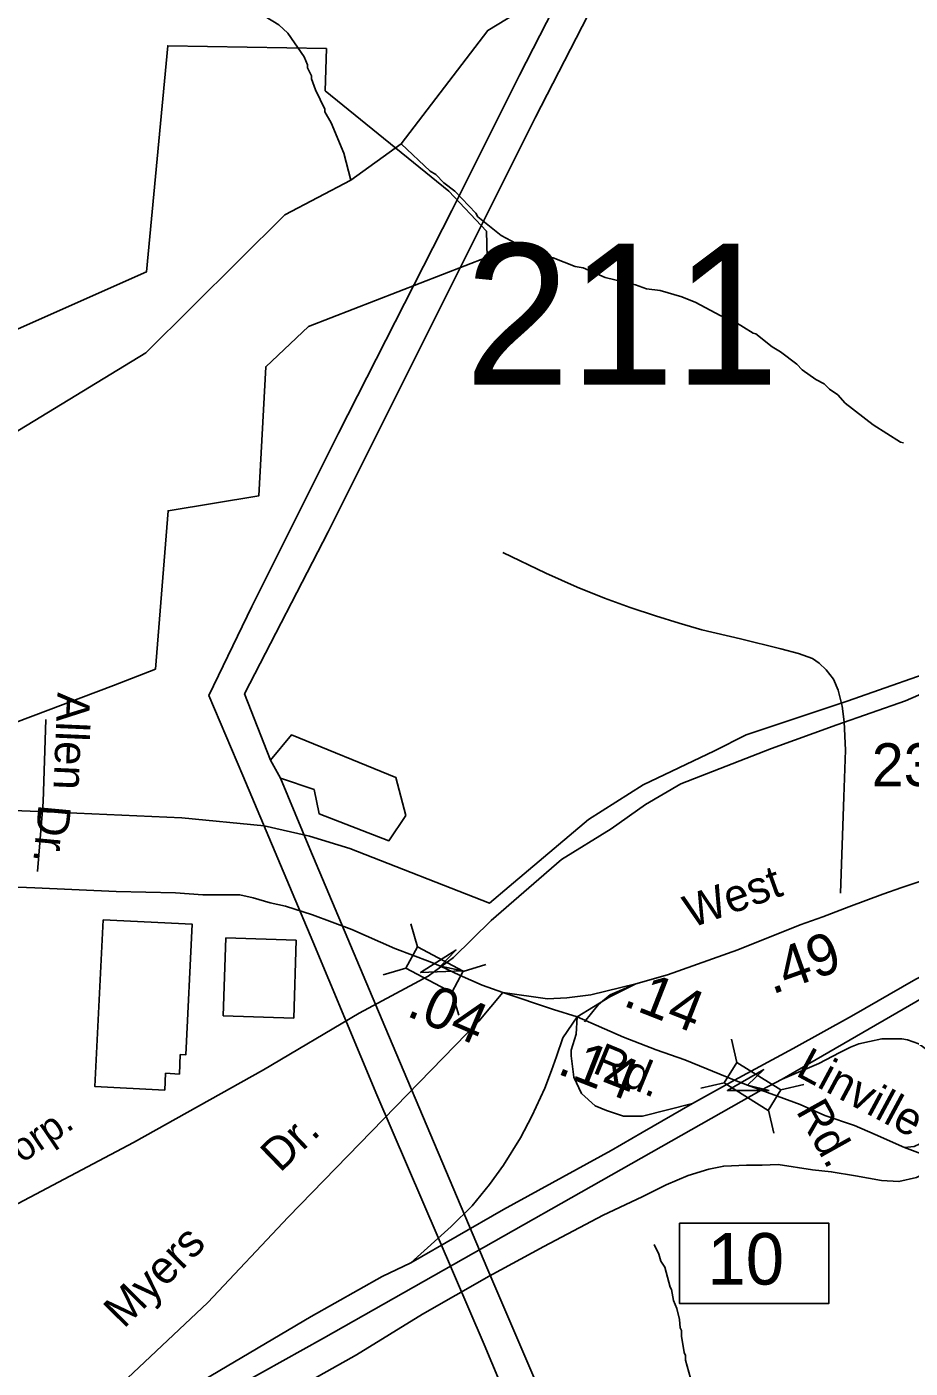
# Model space of a CAD drawing. Extents: x 1547597 to 1699558, y 810033 to 920809.
# Drawn here: x 1653763 to 1656334, y 860591 to 864494 of the extents above; entities that cross this region are included whole.
import ezdxf

# ---------------------------------------------------------------- set-up
doc = ezdxf.new("R2010")
doc.units = 0
for name, color, linetype in [('Exist Boundary Political City Limit New', 7, 'Continuous'), ('Exist Cultural Warehouse Building Footprint', 7, 'Continuous'), ('Exist Hydrographic Creek Single Shore', 7, 'Continuous'), ('Exist Hydrographic Misc Water Feature', 7, 'Continuous'), ('Exist Railroad Mainline', 7, 'Continuous'), ('Exist Railroad Mainline Label', 7, 'Continuous'), ('Exist Road Non-System Type 51', 7, 'Continuous'), ('Exist Road Non-System Type 51 Label', 7, 'Continuous'), ('Exist Road Primary Interstate Divided Center Attributed', 7, 'Continuous'), ('Exist Road Primary Interstate Interchange CELL', 7, 'Continuous'), ('Exist Road Primary Interstate Ramp 1 Lane Attributed', 7, 'Continuous'), ('Exist Road Secondary Mileage Hundredths English Label', 7, 'Continuous'), ('Exist Road Secondary Structure Standard Bridge Attributed CELL', 7, 'Continuous'), ('Exist Road Secondary Structure Standard Bridge CELL', 7, 'Continuous'), ('Exist Road Secondary Structure Standard Bridge Number Label', 7, 'Continuous'), ('Exist Road Secondary Type 51 Attributed', 7, 'Continuous'), ('Exist Road Secondary Type 51 Label', 7, 'Continuous'), ('Exist Road Secondary Type 51 Number Label', 7, 'Continuous'), ('Exist Utilities Electrical Transmission Line', 7, 'Continuous'), ('Map Preparation Boundary City Limit Buffer Line', 7, 'Continuous')]:
    doc.layers.add(name, color=color, linetype=linetype)

msp = doc.modelspace()

# ---------------------------------------------------------------- linework, layer by layer
at = {"layer": 'Exist Boundary Political City Limit New'}
for points in [[(1652490.2, 862811.8), (1653345.7, 863446.2), (1653553.5, 863533.2), (1654111.3, 863781.3), (1654173.2, 864438.6), (1654635, 864430.3), (1654631.5, 864307.8), (1654991.1, 864015.5), (1655100.8, 863899), (1655103.2, 863823.7), (1654583, 863622.3), (1654458.5, 863504.5), (1654438.5, 863129.2), (1654174, 863085.7), (1654137.2, 862625.2), (1654015.5, 862577.4), (1653114.8, 862237.9), (1653821.6, 862210), (1654213.9, 862192.5), (1654454.2, 862169.2), (1654585.5, 862139.4), (1654703, 862103.4), (1655109.7, 861944), (1655166.5, 861992.2)], [(1656150.5, 862531.9), (1656465.5, 862641.9), (1656702.4, 862786.5), (1656788.2, 862711.7), (1656892.6, 862614.6), (1656964, 862562.6), (1657031.4, 862550.4), (1657081.2, 862506.8), (1657333.7, 862508.1), (1657670, 862511), (1657670, 862574.5), (1657650.5, 862873), (1658021.1, 862876.6), (1658715.7, 862882.5), (1658846.9, 862528.7), (1658947.6, 862294.4), (1659142.7, 861885)], [(1655166.5, 861992.2), (1655397.4, 862187.8), (1655556.5, 862288.3), (1655764, 862387.6), (1655856.1, 862434.2), (1656150.5, 862531.9)]]:
    msp.add_lwpolyline(points, dxfattribs=at)
at = {"layer": 'Exist Cultural Warehouse Building Footprint'}
for points in [[(1653985.4, 861895.6), (1653961.1, 861410.8), (1654164.5, 861400.6), (1654166.9, 861449.2), (1654206.9, 861447.1), (1654209.7, 861503.5), (1654225.3, 861502.7), (1654244.3, 861882.6)], [(1654547.2, 861836.3), (1654539.6, 861609.9), (1654334.6, 861616.8), (1654342.2, 861843.2)]]:
    msp.add_lwpolyline(points, close=True, dxfattribs=at)
at = {"layer": 'Exist Hydrographic Creek Single Shore'}
msp.add_lwpolyline([(1653158.2, 862806.1), (1653368.2, 862903.6), (1653639.2, 863259.1), (1654109.2, 863545), (1654514.2, 863947.1), (1654706, 864047.5), (1654852.3, 864153.6), (1655104.2, 864483.3), (1655213.8, 864548.7)], dxfattribs=at)
at = {"layer": 'Exist Hydrographic Misc Water Feature'}
for points in [[(1654071.2, 864750), (1654205.4, 864611.2), (1654221.2, 864597.1), (1654265.1, 864564.1), (1654304.2, 864541.2), (1654335.1, 864536.4), (1654359.5, 864531.5), (1654384, 864534.7), (1654408.8, 864536), (1654456.7, 864523.6), (1654496.5, 864499.3), (1654522.3, 864475.1), (1654569.8, 864406.7), (1654579.5, 864382.7), (1654579.5, 864374.7), (1654591.3, 864350.6), (1654591.3, 864342.6), (1654603, 864310.5), (1654630.6, 864254.3), (1654630.6, 864246.3), (1654648.3, 864214.3), (1654685.6, 864126), (1654706, 864047.5)], [(1656314, 863283.5), (1656306.1, 863285.6), (1656226.5, 863336.1), (1656145.1, 863398.8), (1656123.2, 863423), (1656099.4, 863439.1), (1656083.5, 863455.3), (1656059.6, 863467.4), (1656019.9, 863495.6), (1656004, 863511.8), (1655956.3, 863548.1), (1655932.4, 863562.4), (1655884.8, 863600.7), (1655876.8, 863602.8), (1655821.1, 863637.2), (1655781.2, 863653.5), (1655709.6, 863692.1), (1655669.7, 863708.4), (1655605.9, 863726.8), (1655566, 863731.2), (1655534.1, 863743.5), (1655446.4, 863764.2), (1655382.6, 863792.7), (1655358.6, 863796.8), (1655294.8, 863821.3), (1655286.8, 863821.4), (1655231.1, 863839.8), (1655143.5, 863886.5), (1655075.9, 863941), (1655070, 863951.1), (1655008.6, 864015.5), (1654976.7, 864039.8), (1654952.9, 864063.8), (1654937, 864074), (1654852.3, 864153.6)], [(1655588.4, 860951.1), (1655602.1, 860923), (1655608, 860902.9), (1655619.8, 860884.8), (1655635.4, 860826.7), (1655639.4, 860820.7), (1655645.2, 860788.7), (1655655, 860764.7), (1655662.7, 860732.6), (1655664.5, 860708.6), (1655668.5, 860700.6), (1655668.4, 860684.6), (1655676, 860636.5), (1655680, 860628.5), (1655679.9, 860614.6), (1655699.4, 860544.4)]]:
    msp.add_lwpolyline(points, dxfattribs=at)
at = {"layer": 'Exist Railroad Mainline'}
msp.add_lwpolyline([(1652856.2, 860572.1), (1653245.2, 860800), (1653705, 861052.7), (1654073.3, 861248.3), (1654451.4, 861458.9), (1654729.9, 861624), (1654931.3, 861731.7), (1655004.4, 861785.7), (1655114.3, 861894), (1655318.6, 862071.6), (1655463.4, 862160.2), (1655563.5, 862231.2), (1655666.3, 862291.4), (1655930.7, 862393.9), (1656120, 862463), (1656320.7, 862532.4), (1656418.4, 862575), (1656560.2, 862639.2), (1656678.4, 862709.1), (1656800.6, 862803), (1656940.2, 862912.2), (1657051.6, 863029.4), (1657217.2, 863216)], dxfattribs=at)
at = {"layer": 'Exist Road Non-System Type 51'}
for points in [[(1656131, 861972.9), (1656140.7, 862253.4), (1656145.5, 862389.4), (1656142, 862471.5), (1656136.3, 862516.9), (1656124.6, 862563.5), (1656110.7, 862595.6), (1656089, 862622.9), (1656069, 862641.9), (1656049.1, 862655.9), (1656009.3, 862670.1), (1655957.4, 862684.4), (1655839.7, 862713.2), (1655727.8, 862739.7), (1655661.2, 862759), (1655592.2, 862780.4), (1655519, 862804.3), (1655444.5, 862831.3), (1655364.9, 862863.7), (1655273.1, 862904.2), (1655148.4, 862964.2)], [(1653793.7, 862036.4), (1653810.4, 862238.7), (1653818.5, 862478.1)], [(1655386.1, 861598.8), (1655426.7, 861648.9), (1655460.3, 861677.4), (1655535.4, 861709.5)], [(1655148.3, 861684.7), (1655078.8, 861601.1), (1654523.6, 861030.4), (1654289.6, 860782.1), (1654055.6, 860562.6), (1653965.3, 860486.6), (1653924.2, 860459.9), (1653885.2, 860435.3), (1653848.3, 860412.7), (1653784.7, 860375.7), (1653667.7, 860310), (1653563, 860256.6)], [(1654392.9, 860446.6), (1654540.7, 860528.7), (1654722.8, 860629.9), (1654914.3, 860748.3), (1655108.9, 860859), (1655268.1, 860944.9), (1655440.6, 861036.9), (1655553.8, 861089.4), (1655624.1, 861125.2), (1655688, 861151.7), (1655747.5, 861170.3), (1655791.3, 861179.4), (1655857.3, 861182.1), (1655903.1, 861181.8), (1655950.1, 861183.6), (1656050, 861168.2), (1656104.3, 861163), (1656174.3, 861150.6), (1656250.7, 861136.9), (1656301.1, 861134.2), (1656352.2, 861146), (1656385.5, 861163.1), (1656409.7, 861195.6)]]:
    msp.add_lwpolyline(points, dxfattribs=at)
at = {"layer": 'Exist Road Primary Interstate Divided Center Attributed'}
for points in [[(1658932.9, 862432.6), (1658768.9, 862422.7), (1658673, 862412.8), (1658584.2, 862405.7), (1658512.3, 862400.1), (1658465.7, 862395.9), (1658369.8, 862384.6), (1658195.7, 862360.1), (1658089.2, 862339.4), (1657936.9, 862307), (1657743.7, 862266.5), (1657612.6, 862230.8), (1657547.7, 862211.1), (1657399.6, 862167.3), (1657152.9, 862085.5), (1656958.3, 862013.5), (1656793.3, 861938.8), (1656660.7, 861879.5), (1656538, 861820.3), (1656350.5, 861722.9), (1656162.9, 861615.7), (1655993.7, 861521.2), (1655822.6, 861429.3)], [(1655961.5, 861431.8), (1656294.9, 861625.6), (1656423.7, 861699.7), (1656476.1, 861724.5), (1656596.7, 861786.7), (1656722.6, 861847.7), (1656855.1, 861908.7), (1657380.8, 862105.7), (1657458.7, 862130.5), (1657596.6, 862170.5)], [(1655822.6, 861429.3), (1655700.4, 861361.8)], [(1655900.6, 861399.9), (1655961.5, 861431.8)], [(1654330.2, 860513.8), (1654626.8, 860678.6), (1655900.6, 861399.9)], [(1655700.4, 861361.8), (1655553.7, 861277.1), (1655463.5, 861224.9), (1655150.1, 861052.6), (1654880.1, 860897.7)], [(1654880.1, 860897.7), (1654797.5, 860858), (1654590.5, 860741.3), (1654277.5, 860556.6), (1654046.8, 860424.7), (1653750.2, 860256.6), (1653555.8, 860151), (1653361.3, 860035.6), (1653216.3, 859956.5), (1653085.5, 859878.8), (1652998.1, 859835.1), (1652927.7, 859806.9), (1652832.2, 859774.2), (1652652.8, 859725.6), (1652424.4, 859686.6), (1652283, 859678.1), (1652180.6, 859671.8), (1652036.1, 859678.1), (1651887.8, 859680.3), (1651655.7, 859691.9), (1651473.1, 859694), (1651322.2, 859697.1)]]:
    msp.add_lwpolyline(points, dxfattribs=at)
at = {"layer": 'Exist Road Primary Interstate Interchange CELL'}
msp.add_lwpolyline([(1655662.5, 861012.8), (1656097.4, 861012.8), (1656097.4, 860779.6), (1655662.5, 860779.6)], close=True, dxfattribs=at)
at = {"layer": 'Exist Road Primary Interstate Ramp 1 Lane Attributed'}
for points in [[(1655535.4, 861709.5), (1655404.2, 861677.2), (1655334.6, 861668.8), (1655278.1, 861666.1), (1655148.3, 861684.7)], [(1655364.4, 861613.4), (1655322.8, 861552.2), (1655304.8, 861497.9), (1655289.7, 861457.2), (1655270.2, 861406.1), (1655232.6, 861324.8), (1655199.5, 861261.5), (1655149.8, 861181.6), (1655109.2, 861126), (1655059.4, 861064.1), (1654998, 861003.3), (1654880.1, 860897.7)], [(1655700.4, 861361.8), (1655555.1, 861324.9), (1655499.2, 861324.9), (1655449.7, 861341.4), (1655416.7, 861354.6), (1655377.2, 861390.9), (1655354.5, 861437.6), (1655347.5, 861499.7), (1655347.5, 861516.2), (1655362, 861562.6), (1655364.4, 861613.4)], [(1655961.5, 861431.8), (1656068.2, 861478), (1656129.2, 861509.7), (1656159.7, 861525.4), (1656184.5, 861534.5), (1656215.4, 861541.5), (1656251.5, 861549.7), (1656286.5, 861549.7), (1656309.2, 861549.3), (1656326.1, 861546.4), (1656359.5, 861535.4), (1656391.8, 861510.3), (1656422.7, 861469.9), (1656438.8, 861421.8), (1656441, 861373.5), (1656426.7, 861321.4), (1656398.6, 861273.3), (1656383.6, 861256.5), (1656361.7, 861243.9), (1656345, 861236.6), (1656317.6, 861233.5)]]:
    msp.add_lwpolyline(points, dxfattribs=at)
at = {"layer": 'Exist Road Secondary Structure Standard Bridge Attributed CELL'}
for points in [[(1655030.8, 861747.6), (1654908.9, 861742.6), (1655011.9, 861807.8), (1654967.1, 861760.7)], [(1655923.7, 861398.7), (1655801.8, 861399.1), (1655907.5, 861459.8), (1655860.7, 861414.7)]]:
    msp.add_lwpolyline(points, close=True, dxfattribs=at)
at = {"layer": 'Exist Road Secondary Structure Standard Bridge CELL'}
for p, q in [((1654880.2, 861883.7), (1654900, 861817.6)), ((1654800.4, 861735.7), (1654866.5, 861755.5)), ((1655032.9, 861745.6), (1655098.9, 861765.4)), ((1655000.1, 861684.9), (1655019.9, 861618.8)), ((1655814, 861548.2), (1655829.6, 861481)), ((1655725, 861405.6), (1655792.2, 861421.1)), ((1655957.6, 861400.8), (1656024.8, 861416.4)), ((1655921.1, 861342.3), (1655936.7, 861275.1))]:
    msp.add_line(p, q, dxfattribs=at)
for points in [[(1654900, 861817.6), (1655033, 861745.9), (1654999.5, 861683.8), (1654866.5, 861755.5)], [(1655829.6, 861481), (1655957.8, 861401.1), (1655920.4, 861341.2), (1655792.2, 861421.1)]]:
    msp.add_lwpolyline(points, close=True, dxfattribs=at)
at = {"layer": 'Exist Road Secondary Type 51 Attributed'}
for points in [[(1652225.2, 862016.4), (1652593.9, 862011.2), (1653066.5, 862007.1), (1653415.8, 862002.9), (1653786.7, 861988.6), (1654023, 861978.3), (1654195.6, 861974.2), (1654275.7, 861968), (1654382.6, 861968), (1654421.6, 861959.8), (1654470.9, 861945.4), (1654516.1, 861935.1), (1654594.2, 861910.4), (1654709.3, 861867.3), (1654833.8, 861812.7), (1654936.5, 861773.1), (1654967.1, 861760.7)], [(1655364.4, 861613.4), (1655459.4, 861671.4), (1655535.4, 861709.5), (1655627.7, 861735.9), (1655832.1, 861808.4), (1656013.4, 861881), (1656079.3, 861904.1), (1656155.1, 861933.8), (1656254, 861970), (1656310, 861989.8), (1656379.2, 862012.9)], [(1654967.1, 861760.7), (1655022, 861734.4), (1655088.1, 861705.9), (1655148.3, 861684.7)], [(1655364.4, 861613.4), (1655295.8, 861635), (1655148.3, 861684.7)], [(1655822.6, 861429.3), (1655677.8, 861488.5), (1655594.6, 861517), (1655499.5, 861554), (1655364.4, 861613.4)], [(1655900.6, 861399.9), (1655860.7, 861414.7), (1655822.6, 861429.3)], [(1656317.6, 861233.5), (1656231.6, 861270.8), (1656172.2, 861297.2), (1656085.4, 861326.5), (1656013.4, 861358.9), (1655900.6, 861399.9)], [(1656409.7, 861195.6), (1656371.7, 861212.6), (1656317.6, 861233.5)]]:
    msp.add_lwpolyline(points, dxfattribs=at)
at = {"layer": 'Exist Utilities Electrical Transmission Line'}
msp.add_line((1654501.2, 862307.9), (1654471.8, 862360.2), dxfattribs=at)
for points in [[(1654471.8, 862360.2), (1654396.5, 862553.2), (1654640.2, 863024.1), (1654935.8, 863616.4), (1655243.4, 864230.5), (1655497.6, 864725.2), (1655766.1, 865243.8), (1656008, 865728.8), (1656301.1, 866295.1), (1656402.1, 866459.9), (1656455.9, 866565.8), (1656863.1, 867359.7), (1657338.6, 868299.2)], [(1656850.1, 867537.9), (1656322.8, 866526.4), (1656285.3, 866471.8), (1656205.8, 866340.3), (1656023.3, 865988.6), (1655783.2, 865497.6), (1655492.1, 864929.4), (1655196.9, 864353.1), (1655000, 863959.7), (1654669.9, 863311.9), (1654417.7, 862807.1), (1654292.4, 862548.5), (1654391.5, 862315.4), (1654595.2, 861832.6), (1654781.2, 861386.2), (1655093.8, 860660), (1655386.6, 859960.1)], [(1654471.8, 862360.2), (1654532.8, 862433.6), (1654837, 862309.5), (1654865.6, 862199.1), (1654816.7, 862125.8), (1654613.7, 862204.4), (1654598.8, 862274.5), (1654501.2, 862307.9)], [(1657356, 855614), (1657014.3, 856406.6), (1656626, 857307.7), (1656297.9, 858072), (1656185.5, 858341.6), (1655956.3, 858868.6), (1655855.6, 859109.9), (1655778, 859299), (1655581.9, 859755.6), (1655360.9, 860280.4), (1655104.7, 860877.9), (1654815.6, 861559.8), (1654586.5, 862102.7), (1654501.2, 862307.9)]]:
    msp.add_lwpolyline(points, dxfattribs=at)
at = {"layer": 'Map Preparation Boundary City Limit Buffer Line'}
for points in [[(1652490.2, 862811.8), (1653345.7, 863446.2), (1653553.5, 863533.2), (1654111.3, 863781.3), (1654173.2, 864438.6), (1654635, 864430.3), (1654631.5, 864307.8), (1654991.1, 864015.5), (1655100.8, 863899), (1655103.2, 863823.7), (1654583, 863622.3), (1654458.5, 863504.5), (1654438.5, 863129.2), (1654174, 863085.7), (1654137.2, 862625.2), (1654015.5, 862577.4), (1653114.8, 862237.9), (1653821.6, 862210), (1654213.9, 862192.5), (1654454.2, 862169.2), (1654585.5, 862139.4), (1654703, 862103.4), (1655109.7, 861944), (1655166.5, 861992.2)], [(1656150.5, 862531.9), (1656465.5, 862641.9), (1656702.4, 862786.5), (1656788.2, 862711.7), (1656892.6, 862614.6), (1656964, 862562.6), (1657031.4, 862550.4), (1657081.2, 862506.8), (1657333.7, 862508.1), (1657670, 862511), (1657670, 862574.5), (1657650.5, 862873), (1658021.1, 862876.6), (1658715.7, 862882.5), (1658846.9, 862528.7), (1658947.6, 862294.4), (1659142.7, 861885)], [(1655166.5, 861992.2), (1655397.4, 862187.8), (1655556.5, 862288.3), (1655764, 862387.6), (1655856.1, 862434.2), (1656150.5, 862531.9)]]:
    msp.add_lwpolyline(points, dxfattribs=at)

# ---------------------------------------------------------------- texts
at = {"layer": 'Exist Railroad Mainline Label'}
msp.add_text('Corp.', height=82.02, rotation=34.1844, dxfattribs=at).set_placement((1653683.6, 861142))
at = {"layer": 'Exist Road Non-System Type 51 Label'}
for s, rotation, p in [('Allen', 267.5055, (1653852.5, 862558.2)), ('Dr.', 264.693, (1653797.3, 862233.6)), ('Dr.', 43.9965, (1654499.9, 861158)), ('Myers', 45.2761, (1654045.2, 860704))]:
    msp.add_text(s, height=95, rotation=rotation, dxfattribs=at).set_placement(p)
at = {"layer": 'Exist Road Primary Interstate Interchange CELL'}
msp.add_text('10', height=150, dxfattribs=at).set_placement((1655743.8, 860834.5))
at = {"layer": 'Exist Road Secondary Mileage Hundredths English Label'}
for s, rotation, p in [('.49', 19.5785, (1655931.8, 861677.9)), ('.04', 336.6824, (1654864.1, 861618.2)), ('.14', 338.5671, (1655494.2, 861647.5)), ('.14', 338.5671, (1655302.9, 861449.7))]:
    msp.add_text(s, height=120, rotation=rotation, dxfattribs=at).set_placement(p)
at = {"layer": 'Exist Road Secondary Structure Standard Bridge Number Label'}
msp.add_text('211', height=410.1, dxfattribs=at).set_placement((1655037.8, 863452.8))
at = {"layer": 'Exist Road Secondary Type 51 Label'}
for s, rotation, p in [('West', 19.5785, (1655696.1, 861871)), ('Rd.', 337.5856, (1655405.7, 861452.4)), ('Linville', 331.7363, (1655997.5, 861444.3)), ('Rd.', 299.1763, (1656000.2, 861339.3))]:
    msp.add_text(s, height=95, rotation=rotation, dxfattribs=at).set_placement(p)
at = {"layer": 'Exist Road Secondary Type 51 Number Label'}
msp.add_text('2377', height=125, dxfattribs=at).set_placement((1656222.1, 862284.4))

doc.saveas('drawing.dxf')
